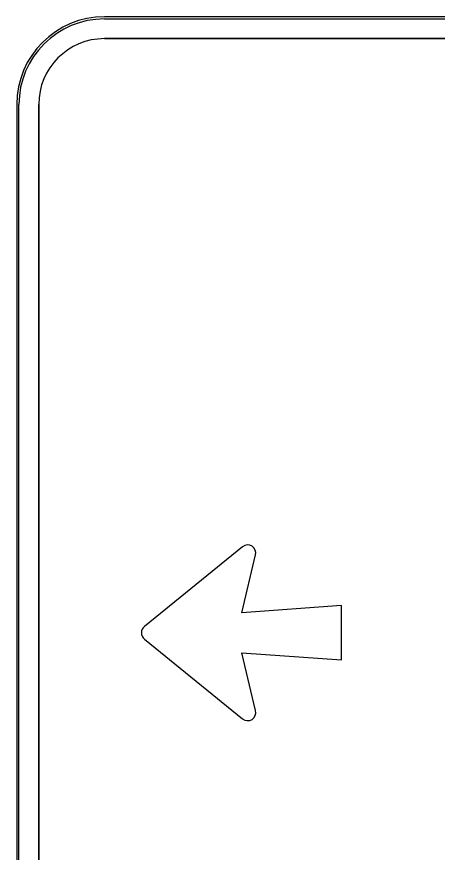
# Model space of a CAD drawing. Extents: x 1806251 to 1809821, y 414895 to 422886.
# Drawn here: x 1809677.385 to 1809677.5286, y 415062.3055 to 415062.591 of the extents above; entities that cross this region are included whole.
import ezdxf

# ---------------------------------------------------------------- set-up
doc = ezdxf.new("R2010")
doc.units = 0
for name, color, linetype in [('GSBWFILL', 7, 'Continuous'), ('GSCOLORFILL', 7, 'Continuous'), ('GSOUTLINE', 7, 'Continuous')]:
    doc.layers.add(name, color=color, linetype=linetype)

msp = doc.modelspace()

# ---------------------------------------------------------------- linework, layer by layer
at = {"layer": 'GSBWFILL'}
for p, q in [((1809677.776, 415062.591), (1809677.415, 415062.591)), ((1809677.415, 415062.5835), (1809677.776, 415062.5835)), ((1809677.385, 415062.561), (1809677.385, 415062.2)), ((1809677.3925, 415062.2), (1809677.3925, 415062.561))]:
    msp.add_line(p, q, dxfattribs=at)
for points in [[(1809677.4621343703, 415062.4098824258), (1809677.42859437, 415062.382642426)], [(1809677.4665584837, 415062.35390276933), (1809677.4618343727, 415062.3736299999), (1809677.495854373, 415062.3712299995), (1809677.495854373, 415062.3897699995), (1809677.4618343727, 415062.3873699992), (1809677.4665584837, 415062.4070972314)], [(1809677.42859437, 415062.37835757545), (1809677.4621343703, 415062.3511175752)]]:
    msp.add_lwpolyline(points, dxfattribs=at)
for centre, radius, start, end in [((1809677.415, 415062.561), 0.03, 90, 180), ((1809677.415, 415062.561), 0.0225, 90, 180), ((1809677.4638743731, 415062.40773999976), 0.0027600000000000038, 346.5328999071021, 129.08228086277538), ((1809677.430334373, 415062.3804999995), 0.0027600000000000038, 129.0822808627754, 230.9177191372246), ((1809677.4638743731, 415062.35325999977), 0.0027600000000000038, 230.9177191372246, 13.467100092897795)]:
    msp.add_arc(centre, radius, start, end, dxfattribs=at)
at = {"layer": 'GSCOLORFILL'}
for p, q in [((1809677.776, 415062.591), (1809677.415, 415062.591)), ((1809677.776, 415062.591), (1809677.415, 415062.591)), ((1809677.776, 415062.591), (1809677.415, 415062.591)), ((1809677.415, 415062.59025), (1809677.776, 415062.59025)), ((1809677.415, 415062.5835), (1809677.776, 415062.5835)), ((1809677.385, 415062.561), (1809677.385, 415062.2)), ((1809677.385, 415062.561), (1809677.385, 415062.2)), ((1809677.385, 415062.561), (1809677.385, 415062.2)), ((1809677.3857500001, 415062.2), (1809677.3857500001, 415062.561)), ((1809677.3925, 415062.2), (1809677.3925, 415062.561))]:
    msp.add_line(p, q, dxfattribs=at)
for points in [[(1809677.4621343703, 415062.4098824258), (1809677.42859437, 415062.382642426)], [(1809677.4665584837, 415062.35390276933), (1809677.4618343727, 415062.3736299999), (1809677.495854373, 415062.3712299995), (1809677.495854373, 415062.3897699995), (1809677.4618343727, 415062.3873699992), (1809677.4665584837, 415062.4070972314)], [(1809677.42859437, 415062.37835757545), (1809677.4621343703, 415062.3511175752)]]:
    msp.add_lwpolyline(points, dxfattribs=at)
for centre, radius, start, end in [((1809677.415, 415062.561), 0.03, 90, 180), ((1809677.415, 415062.561), 0.03, 90, 180), ((1809677.415, 415062.561), 0.03, 90, 180), ((1809677.415, 415062.561), 0.02925, 90, 180), ((1809677.415, 415062.561), 0.0225, 90, 180), ((1809677.4638743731, 415062.40773999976), 0.0027600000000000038, 346.5328999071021, 129.08228086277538), ((1809677.430334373, 415062.3804999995), 0.0027600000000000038, 129.0822808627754, 230.9177191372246), ((1809677.4638743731, 415062.35325999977), 0.0027600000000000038, 230.9177191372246, 13.467100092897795)]:
    msp.add_arc(centre, radius, start, end, dxfattribs=at)
at = {"layer": 'GSOUTLINE'}
for p, q in [((1809677.776, 415062.591), (1809677.415, 415062.591)), ((1809677.776, 415062.5835), (1809677.415, 415062.5835)), ((1809677.385, 415062.561), (1809677.385, 415062.2)), ((1809677.3925, 415062.561), (1809677.3925, 415062.2))]:
    msp.add_line(p, q, dxfattribs=at)
for points in [[(1809677.4621343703, 415062.4098824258), (1809677.42859437, 415062.382642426)], [(1809677.4665584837, 415062.35390276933), (1809677.4618343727, 415062.3736299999), (1809677.495854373, 415062.3712299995), (1809677.495854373, 415062.3897699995), (1809677.4618343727, 415062.3873699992), (1809677.4665584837, 415062.4070972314)], [(1809677.42859437, 415062.37835757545), (1809677.4621343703, 415062.3511175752)]]:
    msp.add_lwpolyline(points, dxfattribs=at)
for centre, radius, start, end in [((1809677.415, 415062.561), 0.03, 90, 180), ((1809677.415, 415062.561), 0.0225, 90, 180), ((1809677.4638743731, 415062.40773999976), 0.0027600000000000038, 346.5328999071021, 129.08228086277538), ((1809677.430334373, 415062.3804999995), 0.0027600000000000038, 129.0822808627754, 230.9177191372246), ((1809677.4638743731, 415062.35325999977), 0.0027600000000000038, 230.9177191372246, 13.467100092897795)]:
    msp.add_arc(centre, radius, start, end, dxfattribs=at)

doc.saveas('drawing.dxf')
